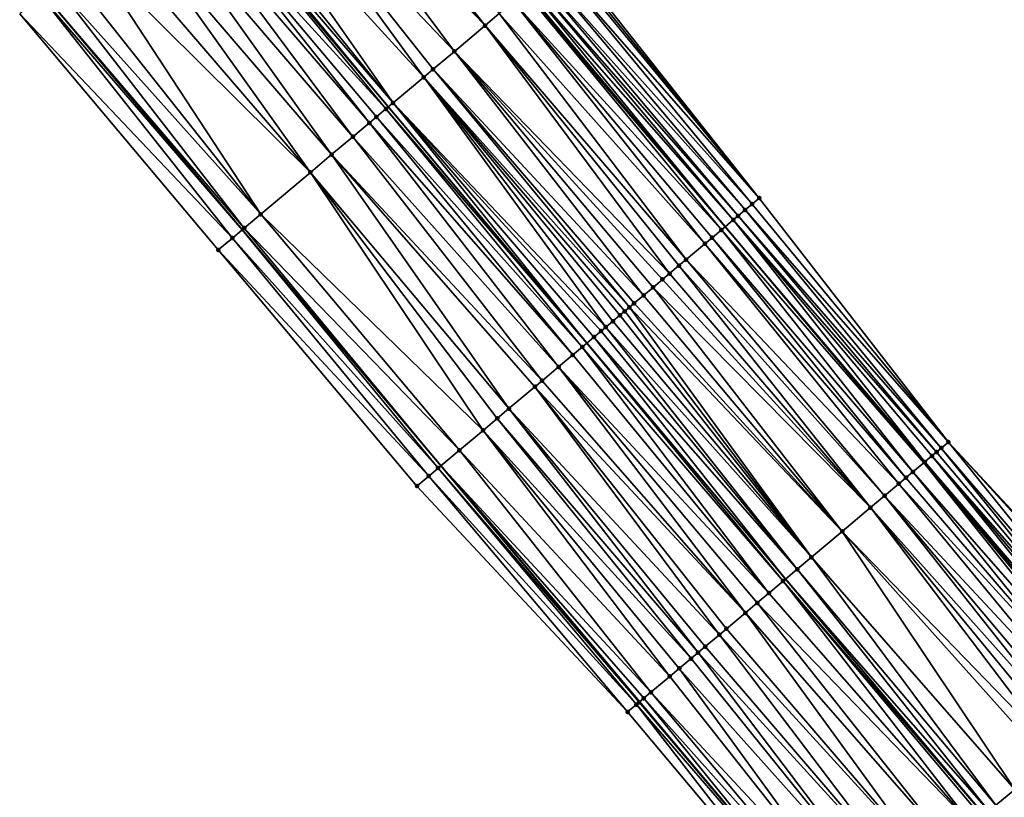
# Model space of a CAD drawing. Header units: feet. Extents: x 2004186 to 2014793, y 836912 to 864902.
# Tile 433 of 656: x 2008278 to 2008342, y 850877 to 850928. Entities that reach past the tile are written whole.
import ezdxf

# ---------------------------------------------------------------- set-up
doc = ezdxf.new("R2010")
doc.units = ezdxf.units.FT
doc.header["$LTSCALE"] = 100
doc.header["$MEASUREMENT"] = 0
for name, color, linetype, lineweight in [('EP_Travel Lane', 5, 'Continuous', 40), ('GPL_Skip Line', 2, 'Continuous', 40), ('Road Shots', 4, 'Continuous', 200), ('Road X-Section', 30, 'Continuous', 13)]:
    doc.layers.add(name, color=color, linetype=linetype, lineweight=lineweight)
doc.layers.add('I-77 SB_MM21-27-Surface-Border', color=7, linetype='Continuous')
doc.layers.add('I-77 SB_MM21-27-Surface-TIN', color=7, linetype='Continuous')

msp = doc.modelspace()

# ---------------------------------------------------------------- linework, layer by layer
at = {"layer": 'EP_Travel Lane'}
for points in [[(2008454.918006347, 850720.5859366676, 429.6400841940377), (2008446.558583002, 850730.539610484, 429.6601852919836), (2008433.699792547, 850745.8574395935, 429.8041870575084), (2008420.840905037, 850761.1753843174, 429.9095432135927), (2008407.981790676, 850776.4935992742, 429.9245869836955), (2008395.12271548, 850791.8117675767, 429.955176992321), (2008382.263734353, 850807.1298238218, 430.0232464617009), (2008369.404801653, 850822.4478223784, 430.1106108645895), (2008356.545910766, 850837.7657711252, 430.2146220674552), (2008343.670067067, 850853.0759544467, 430.3157493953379), (2008330.792895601, 850868.3787609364, 430.3733076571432), (2008317.915770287, 850883.6815125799, 430.4478280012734), (2008305.038722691, 850898.9841718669, 430.5508723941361), (2008292.161601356, 850914.2869187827, 430.6268479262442), (2008279.284497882, 850929.5896444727, 430.7093854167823)], [(2008568.118986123, 850623.7348410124, 429.1415845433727), (2008555.294258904, 850639.0818062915, 429.2037118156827), (2008542.469565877, 850654.4287306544, 429.2802921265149), (2008529.644889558, 850669.7756350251, 429.3639603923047), (2008516.753164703, 850685.055972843, 429.4279458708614), (2008503.828511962, 850700.3188224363, 429.4788442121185), (2008490.903844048, 850715.5816899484, 429.521387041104), (2008477.979187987, 850730.8445434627, 429.5704677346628), (2008473.453673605, 850736.190181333, 429.6158639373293), (2008465.086452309, 850746.137184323, 429.6567530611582), (2008452.212257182, 850761.4421049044, 429.7890533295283), (2008439.338012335, 850776.7470845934, 429.9015723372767), (2008426.463593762, 850792.0522708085, 429.9449646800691), (2008413.589155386, 850807.3574805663, 429.9805271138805), (2008400.714743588, 850822.6626587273, 430.0266444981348), (2008387.84048668, 850837.9676527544, 430.1343618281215), (2008374.966166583, 850853.2727219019, 430.2169492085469), (2008362.094942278, 850868.5743396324, 430.3061332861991), (2008349.220727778, 850883.879586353, 430.3722083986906), (2008336.346591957, 850899.1847395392, 430.4671783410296), (2008323.472519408, 850914.4898175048, 430.5854128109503), (2008310.598384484, 850929.7949696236, 430.6807183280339)]]:
    msp.add_polyline3d(points, dxfattribs=at)
at = {"layer": 'GPL_Skip Line'}
msp.add_polyline3d([(2008559.222522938, 850616.2376480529, 429.309631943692), (2008546.335201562, 850631.5319010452, 429.3652963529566), (2008533.447902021, 850646.8261281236, 429.4301563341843), (2008520.560592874, 850662.1203666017, 429.4909709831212), (2008507.680393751, 850677.4203721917, 429.5933693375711), (2008494.802766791, 850692.7230310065, 429.5796667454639), (2008481.925319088, 850708.025476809, 429.6657487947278), (2008469.047878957, 850723.3279136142, 429.7560456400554), (2008464.539636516, 850728.6850811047, 429.7884022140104), (2008456.168581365, 850738.628806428, 429.8391217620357), (2008443.288512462, 850753.9286539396, 429.9965433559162), (2008430.408320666, 850769.228647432, 430.1051054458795), (2008417.527927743, 850784.5288798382, 430.1337043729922), (2008404.647548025, 850799.8290965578, 430.1675532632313), (2008391.767224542, 850815.1292464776, 430.2237599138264), (2008378.886953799, 850830.429333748, 430.3009351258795), (2008366.006698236, 850845.7294029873, 430.3841450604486), (2008353.131042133, 850861.0333499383, 430.4661704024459), (2008340.256818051, 850876.3386080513, 430.5287249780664), (2008327.38275673, 850891.6436726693, 430.6510746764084), (2008314.508658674, 850906.948780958, 430.7599288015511), (2008301.634466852, 850922.2540007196, 430.8343349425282), (2008288.760262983, 850937.5592348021, 430.9043157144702)], dxfattribs=at)
at = {"layer": 'I-77 SB_MM21-27-Surface-Border', "color": 3, "linetype": 'ByBlock', "lineweight": -2}
for points in [[(2008313.265456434, 850932.0397088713, 430.4462198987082), (2008325.680614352, 850916.3481111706, 430.4180374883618), (2008337.942627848, 850900.5278790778, 430.3563393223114), (2008351.581735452, 850885.8667898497, 430.1532137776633), (2008364.149939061, 850870.3039439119, 430.1222538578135), (2008377.327920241, 850855.2619752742, 430.015648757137), (2008389.749330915, 850839.5753036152, 429.9965065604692), (2008402.629557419, 850824.2752688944, 429.9017488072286), (2008415.509854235, 850808.9751506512, 429.8349345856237), (2008428.84914825, 850794.0614539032, 429.7645857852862), (2008441.270611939, 850778.3747192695, 429.7665534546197), (2008453.844923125, 850762.8169718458, 429.7070570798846), (2008467.183865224, 850747.9036931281, 429.4968168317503), (2008475.55493039, 850737.959955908, 429.4500846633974), (2008479.759126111, 850732.3428559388, 429.4488684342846), (2008491.259615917, 850715.881105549, 429.5149833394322), (2008505.667329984, 850701.8664038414, 429.4340807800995), (2008516.843473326, 850685.1319749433, 429.4266296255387), (2008530.043520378, 850670.1115403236, 429.3620999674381), (2008542.884883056, 850654.7786933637, 429.2790402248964), (2008555.722484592, 850639.4426681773, 429.1978654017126), (2008568.178277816, 850623.78480283, 429.1413460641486)], [(2008527.59071015, 850615.7392246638, 428.9704999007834), (2008514.600691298, 850630.946596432, 429.0979360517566), (2008501.664380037, 850646.1996936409, 429.1277883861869), (2008488.226903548, 850661.0512531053, 429.1677871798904), (2008474.878458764, 850675.9575898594, 429.1857798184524), (2008461.798098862, 850691.0893898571, 429.2414532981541), (2008448.780580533, 850706.2738255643, 429.3650213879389), (2008444.182241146, 850711.5493623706, 429.3944395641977), (2008436.583452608, 850722.1429721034, 429.4927287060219), (2008425.998481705, 850739.3747940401, 429.6771073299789), (2008416.484405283, 850757.5083837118, 429.8139452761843), (2008405.593145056, 850774.4829372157, 429.8849395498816), (2008392.55973734, 850789.6543811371, 429.9084286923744), (2008379.679431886, 850804.9545096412, 429.9717970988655), (2008366.95222463, 850820.3833275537, 430.0734191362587), (2008354.225158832, 850835.8119774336, 430.2312749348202), (2008342.110780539, 850851.7643783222, 430.3087367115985), (2008330.001785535, 850867.7133945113, 430.3576592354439), (2008317.145100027, 850883.033301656, 430.4390062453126), (2008303.488193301, 850897.6800516, 430.5276311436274), (2008290.613956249, 850912.9853251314, 430.585426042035), (2008277.739760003, 850928.2905501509, 430.6582145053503)]]:
    msp.add_polyline3d(points, dxfattribs=at)
at = {"layer": 'I-77 SB_MM21-27-Surface-TIN', "color": 128, "linetype": 'ByBlock', "lineweight": -2}
for points in [[(2008295.494362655, 850943.2242062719, 430.8151249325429), (2008294.576072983, 850942.4517141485, 430.826055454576), (2008307.90939904, 850927.532753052, 430.7422932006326)], [(2008295.494362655, 850943.2242062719, 430.8151249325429), (2008307.90939904, 850927.532753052, 430.7422932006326), (2008308.827678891, 850928.3052568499, 430.7277555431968)], [(2008294.576072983, 850942.4517141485, 430.826055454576), (2008293.963880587, 850941.9367185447, 430.8336066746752), (2008307.90939904, 850927.532753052, 430.7422932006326)], [(2008293.963880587, 850941.9367185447, 430.8336066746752), (2008292.127301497, 850940.3917339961, 430.8555610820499), (2008305.919771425, 850925.8590201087, 430.7659776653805)], [(2008293.963880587, 850941.9367185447, 430.8336066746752), (2008305.919771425, 850925.8590201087, 430.7659776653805), (2008307.90939904, 850927.532753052, 430.7422932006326)], [(2008292.127301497, 850940.3917339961, 430.8555610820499), (2008290.44378046, 850938.9754865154, 430.879284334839), (2008303.930146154, 850924.1852843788, 430.7905232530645)], [(2008292.127301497, 850940.3917339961, 430.8555610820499), (2008304.542332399, 850924.700287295, 430.7807127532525), (2008305.919771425, 850925.8590201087, 430.7659776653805)], [(2008292.127301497, 850940.3917339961, 430.8555610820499), (2008303.930146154, 850924.1852843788, 430.7905232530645), (2008304.542332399, 850924.700287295, 430.7807127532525)], [(2008290.44378046, 850938.9754865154, 430.879284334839), (2008289.372462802, 850938.0742215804, 430.8994917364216), (2008301.94056537, 850922.5114957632, 430.8314119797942)], [(2008290.44378046, 850938.9754865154, 430.879284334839), (2008301.94056537, 850922.5114957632, 430.8314119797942), (2008303.930146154, 850924.1852843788, 430.7905232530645)], [(2008288.913316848, 850937.6879768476, 430.9045463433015), (2008288.760262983, 850937.5592348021, 430.9043157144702), (2008301.634466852, 850922.2540007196, 430.8343349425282)], [(2008289.372462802, 850938.0742215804, 430.8994917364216), (2008288.913316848, 850937.6879768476, 430.9045463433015), (2008301.94056537, 850922.5114957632, 430.8314119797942)], [(2008288.913316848, 850937.6879768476, 430.9045463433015), (2008301.634466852, 850922.2540007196, 430.8343349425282), (2008301.94056537, 850922.5114957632, 430.8314119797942)], [(2008287.994993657, 850936.9155245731, 430.9031625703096), (2008301.481417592, 850922.1252531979, 430.8357964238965), (2008288.760262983, 850937.5592348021, 430.9043157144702)], [(2008301.481417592, 850922.1252531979, 430.8357964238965), (2008301.634466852, 850922.2540007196, 430.8343349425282), (2008288.760262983, 850937.5592348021, 430.9043157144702)], [(2008287.382763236, 850936.4005741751, 430.8967440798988), (2008286.311317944, 850935.4994609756, 430.8700612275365), (2008299.338566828, 850920.3229794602, 430.7970583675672)], [(2008287.994993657, 850936.9155245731, 430.9031625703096), (2008287.382763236, 850936.4005741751, 430.8967440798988), (2008300.410024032, 850921.224078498, 430.8281181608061)], [(2008287.382763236, 850936.4005741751, 430.8967440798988), (2008299.338566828, 850920.3229794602, 430.7970583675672), (2008300.410024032, 850921.224078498, 430.8281181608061)], [(2008287.994993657, 850936.9155245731, 430.9031625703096), (2008300.869201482, 850921.6102857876, 430.8346347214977), (2008301.481417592, 850922.1252531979, 430.8357964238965)], [(2008287.994993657, 850936.9155245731, 430.9031625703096), (2008300.410024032, 850921.224078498, 430.8281181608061), (2008300.869201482, 850921.6102857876, 430.8346347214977)], [(2008286.311317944, 850935.4994609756, 430.8700612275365), (2008284.933760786, 850934.3408686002, 430.8413981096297), (2008297.960993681, 850919.1644060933, 430.7625201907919)], [(2008286.311317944, 850935.4994609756, 430.8700612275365), (2008297.960993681, 850919.1644060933, 430.7625201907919), (2008299.338566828, 850920.3229794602, 430.7970583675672)], [(2008284.933760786, 850934.3408686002, 430.8413981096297), (2008283.556202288, 850933.1822778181, 430.8122426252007), (2008296.58343728, 850918.005812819, 430.7341340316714)], [(2008284.933760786, 850934.3408686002, 430.8413981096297), (2008296.58343728, 850918.005812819, 430.7341340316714), (2008297.960993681, 850919.1644060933, 430.7625201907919)], [(2008283.556202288, 850933.1822778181, 430.8122426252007), (2008282.331693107, 850932.152434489, 430.7816467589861), (2008296.58343728, 850918.005812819, 430.7341340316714)], [(2008282.331693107, 850932.152434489, 430.7816467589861), (2008280.954142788, 850930.9938339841, 430.7554958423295), (2008293.369122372, 850915.3024482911, 430.6617873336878)], [(2008282.331693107, 850932.152434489, 430.7816467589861), (2008293.369122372, 850915.3024482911, 430.6617873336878), (2008296.58343728, 850918.005812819, 430.7341340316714)], [(2008313.265456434, 850932.0397088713, 430.4462198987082), (2008313.11243747, 850931.9109253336, 430.4588112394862), (2008325.680614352, 850916.3481111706, 430.4180374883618)], [(2008312.500409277, 850931.3957345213, 430.5266865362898), (2008311.88837624, 850930.8805494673, 430.5927823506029), (2008325.221576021, 850915.9617384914, 430.4626302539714)], [(2008312.959424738, 850931.7821343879, 430.4736918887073), (2008312.500409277, 850931.3957345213, 430.5266865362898), (2008325.680614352, 850916.3481111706, 430.4180374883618)], [(2008312.500409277, 850931.3957345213, 430.5266865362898), (2008325.221576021, 850915.9617384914, 430.4626302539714), (2008325.680614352, 850916.3481111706, 430.4180374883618)], [(2008313.11243747, 850931.9109253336, 430.4588112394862), (2008312.959424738, 850931.7821343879, 430.4736918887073), (2008325.680614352, 850916.3481111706, 430.4180374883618)], [(2008280.954142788, 850930.9938339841, 430.7554958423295), (2008280.035769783, 850930.2214409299, 430.7358114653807), (2008293.369122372, 850915.3024482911, 430.6617873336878)], [(2008311.88837624, 850930.8805494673, 430.5927823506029), (2008311.429334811, 850930.494180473, 430.636236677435), (2008324.762531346, 850915.5753733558, 430.504892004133)], [(2008311.88837624, 850930.8805494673, 430.5927823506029), (2008324.762531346, 850915.5753733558, 430.504892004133), (2008325.221576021, 850915.9617384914, 430.4626302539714)], [(2008280.035769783, 850930.2214409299, 430.7358114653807), (2008279.284497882, 850929.5896444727, 430.7093854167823), (2008292.297664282, 850914.4013503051, 430.6304024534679)], [(2008280.035769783, 850930.2214409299, 430.7358114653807), (2008292.297664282, 850914.4013503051, 430.6304024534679), (2008293.369122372, 850915.3024482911, 430.6617873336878)], [(2008311.123287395, 850930.2366246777, 430.6579335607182), (2008310.817222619, 850929.9790895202, 430.673252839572), (2008323.99741749, 850914.9314783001, 430.560854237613)], [(2008311.429334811, 850930.494180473, 430.636236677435), (2008311.123287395, 850930.2366246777, 430.6579335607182), (2008324.303471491, 850915.1890262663, 430.5415768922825)], [(2008311.123287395, 850930.2366246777, 430.6579335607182), (2008323.99741749, 850914.9314783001, 430.560854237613), (2008324.303471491, 850915.1890262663, 430.5415768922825)], [(2008311.429334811, 850930.494180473, 430.636236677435), (2008324.303471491, 850915.1890262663, 430.5415768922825), (2008324.762531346, 850915.5753733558, 430.504892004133)], [(2008279.117362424, 850929.449088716, 430.7035064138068), (2008277.739760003, 850928.2905501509, 430.6582145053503), (2008291.532343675, 850913.7577010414, 430.6104091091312)], [(2008279.117362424, 850929.449088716, 430.7035064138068), (2008292.161601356, 850914.2869187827, 430.6268479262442), (2008279.284497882, 850929.5896444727, 430.7093854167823)], [(2008279.117362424, 850929.449088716, 430.7035064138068), (2008291.532343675, 850913.7577010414, 430.6104091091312), (2008292.161601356, 850914.2869187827, 430.6268479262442)], [(2008292.297664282, 850914.4013503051, 430.6304024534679), (2008279.284497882, 850929.5896444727, 430.7093854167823), (2008292.161601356, 850914.2869187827, 430.6268479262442)], [(2008310.511144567, 850929.7215701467, 430.6836944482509), (2008309.745935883, 850929.077787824, 430.7048196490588), (2008323.232248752, 850914.2876484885, 430.5966544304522)], [(2008310.511144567, 850929.7215701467, 430.6836944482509), (2008323.472519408, 850914.4898175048, 430.5854128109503), (2008310.598384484, 850929.7949696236, 430.6807183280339)], [(2008310.511144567, 850929.7215701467, 430.6836944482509), (2008323.232248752, 850914.2876484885, 430.5966544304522), (2008323.472519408, 850914.4898175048, 430.5854128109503)], [(2008310.817222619, 850929.9790895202, 430.673252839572), (2008310.598384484, 850929.7949696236, 430.6807183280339), (2008323.472519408, 850914.4898175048, 430.5854128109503)], [(2008310.817222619, 850929.9790895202, 430.673252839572), (2008323.472519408, 850914.4898175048, 430.5854128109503), (2008323.99741749, 850914.9314783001, 430.560854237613)], [(2008309.745935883, 850929.077787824, 430.7048196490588), (2008308.827678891, 850928.3052568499, 430.7277555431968), (2008322.160967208, 850913.3863406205, 430.6301280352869)], [(2008309.745935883, 850929.077787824, 430.7048196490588), (2008322.620096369, 850913.7726053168, 430.6189046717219), (2008323.232248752, 850914.2876484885, 430.5966544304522)], [(2008309.745935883, 850929.077787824, 430.7048196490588), (2008322.160967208, 850913.3863406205, 430.6301280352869), (2008322.620096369, 850913.7726053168, 430.6189046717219)], [(2008277.739760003, 850928.2905501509, 430.6582145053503), (2008290.613956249, 850912.9853251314, 430.585426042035), (2008291.532343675, 850913.7577010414, 430.6104091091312)], [(2008308.827678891, 850928.3052568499, 430.7277555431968), (2008307.90939904, 850927.532753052, 430.7422932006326), (2008320.936571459, 850912.3563624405, 430.6412032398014)], [(2008308.827678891, 850928.3052568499, 430.7277555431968), (2008320.936571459, 850912.3563624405, 430.6412032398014), (2008322.160967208, 850913.3863406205, 430.6301280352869)], [(2008307.90939904, 850927.532753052, 430.7422932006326), (2008305.919771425, 850925.8590201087, 430.7659776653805), (2008319.865277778, 850911.4550690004, 430.6702182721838)], [(2008307.90939904, 850927.532753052, 430.7422932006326), (2008320.477438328, 850911.9701024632, 430.6509683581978), (2008320.936571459, 850912.3563624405, 430.6412032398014)], [(2008307.90939904, 850927.532753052, 430.7422932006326), (2008319.865277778, 850911.4550690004, 430.6702182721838), (2008320.477438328, 850911.9701024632, 430.6509683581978)], [(2008305.919771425, 850925.8590201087, 430.7659776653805), (2008304.542332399, 850924.700287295, 430.7807127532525), (2008318.181747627, 850910.0388323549, 430.6905913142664)], [(2008305.919771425, 850925.8590201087, 430.7659776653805), (2008319.406150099, 850911.0688025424, 430.6819859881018), (2008319.865277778, 850911.4550690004, 430.6702182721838)], [(2008305.919771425, 850925.8590201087, 430.7659776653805), (2008318.793956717, 850910.553808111, 430.6891743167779), (2008319.406150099, 850911.0688025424, 430.6819859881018)], [(2008305.919771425, 850925.8590201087, 430.7659776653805), (2008318.181747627, 850910.0388323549, 430.6905913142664), (2008318.793956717, 850910.553808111, 430.6891743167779)], [(2008304.542332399, 850924.700287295, 430.7807127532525), (2008303.930146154, 850924.1852843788, 430.7905232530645), (2008317.263415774, 850909.2663903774, 430.6860245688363)], [(2008304.542332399, 850924.700287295, 430.7807127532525), (2008317.569522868, 850909.523875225, 430.6862524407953), (2008318.181747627, 850910.0388323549, 430.6905913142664)], [(2008304.542332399, 850924.700287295, 430.7807127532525), (2008317.263415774, 850909.2663903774, 430.6860245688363), (2008317.569522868, 850909.523875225, 430.6862524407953)], [(2008303.930146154, 850924.1852843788, 430.7905232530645), (2008301.94056537, 850922.5114957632, 430.8314119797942), (2008315.733039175, 850907.9787772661, 430.7432515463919)], [(2008303.930146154, 850924.1852843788, 430.7905232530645), (2008316.957323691, 850909.008887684, 430.6913113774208), (2008317.263415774, 850909.2663903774, 430.6860245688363)], [(2008303.930146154, 850924.1852843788, 430.7905232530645), (2008316.651244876, 850908.7513692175, 430.7014725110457), (2008316.957323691, 850909.008887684, 430.6913113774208)], [(2008303.930146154, 850924.1852843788, 430.7905232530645), (2008316.192144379, 850908.3650704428, 430.7232269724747), (2008316.651244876, 850908.7513692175, 430.7014725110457)], [(2008303.930146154, 850924.1852843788, 430.7905232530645), (2008315.733039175, 850907.9787772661, 430.7432515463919), (2008316.192144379, 850908.3650704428, 430.7232269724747)], [(2008301.94056537, 850922.5114957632, 430.8314119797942), (2008301.634466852, 850922.2540007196, 430.8343349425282), (2008314.508658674, 850906.948780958, 430.7599288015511)], [(2008301.94056537, 850922.5114957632, 430.8314119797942), (2008314.508658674, 850906.948780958, 430.7599288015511), (2008314.967816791, 850907.335011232, 430.7593428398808)], [(2008301.94056537, 850922.5114957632, 430.8314119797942), (2008315.426957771, 850907.7212618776, 430.7524615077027), (2008315.733039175, 850907.9787772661, 430.7432515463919)], [(2008301.94056537, 850922.5114957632, 430.8314119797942), (2008314.967816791, 850907.335011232, 430.7593428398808), (2008315.426957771, 850907.7212618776, 430.7524615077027)], [(2008301.481417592, 850922.1252531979, 430.8357964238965), (2008300.869201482, 850921.6102857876, 430.8346347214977), (2008314.202553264, 850906.6912941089, 430.760319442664)], [(2008301.481417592, 850922.1252531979, 430.8357964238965), (2008314.508658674, 850906.948780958, 430.7599288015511), (2008301.634466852, 850922.2540007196, 430.8343349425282)], [(2008301.481417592, 850922.1252531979, 430.8357964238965), (2008314.202553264, 850906.6912941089, 430.760319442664), (2008314.508658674, 850906.948780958, 430.7599288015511)], [(2008300.410024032, 850921.224078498, 430.8281181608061), (2008299.338566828, 850920.3229794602, 430.7970583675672), (2008312.671938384, 850905.4039642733, 430.7300068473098)], [(2008300.869201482, 850921.6102857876, 430.8346347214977), (2008300.410024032, 850921.224078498, 430.8281181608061), (2008313.590317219, 850906.1763503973, 430.7518338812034)], [(2008300.410024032, 850921.224078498, 430.8281181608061), (2008312.671938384, 850905.4039642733, 430.7300068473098), (2008313.590317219, 850906.1763503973, 430.7518338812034)], [(2008300.869201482, 850921.6102857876, 430.8346347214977), (2008313.590317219, 850906.1763503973, 430.7518338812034), (2008314.202553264, 850906.6912941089, 430.760319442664)], [(2008299.338566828, 850920.3229794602, 430.7970583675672), (2008297.960993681, 850919.1644060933, 430.7625201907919), (2008311.600516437, 850904.5028233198, 430.7118995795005)], [(2008299.338566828, 850920.3229794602, 430.7970583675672), (2008311.600516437, 850904.5028233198, 430.7118995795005), (2008312.671938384, 850905.4039642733, 430.7300068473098)], [(2008297.960993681, 850919.1644060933, 430.7625201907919), (2008296.58343728, 850918.005812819, 430.7341340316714), (2008309.457628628, 850902.7005936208, 430.6595514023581)], [(2008297.960993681, 850919.1644060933, 430.7625201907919), (2008311.141327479, 850904.1166297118, 430.7011547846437), (2008311.600516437, 850904.5028233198, 430.7118995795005)], [(2008297.960993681, 850919.1644060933, 430.7625201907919), (2008309.457628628, 850902.7005936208, 430.6595514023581), (2008311.141327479, 850904.1166297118, 430.7011547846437)], [(2008296.58343728, 850918.005812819, 430.7341340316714), (2008293.369122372, 850915.3024482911, 430.6617873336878), (2008307.773915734, 850901.2845742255, 430.6127885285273)], [(2008296.58343728, 850918.005812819, 430.7341340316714), (2008308.692303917, 850902.0569492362, 430.6380498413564), (2008309.457628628, 850902.7005936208, 430.6595514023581)], [(2008296.58343728, 850918.005812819, 430.7341340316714), (2008307.773915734, 850901.2845742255, 430.6127885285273), (2008308.692303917, 850902.0569492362, 430.6380498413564)], [(2008325.221576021, 850915.9617384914, 430.4626302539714), (2008324.762531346, 850915.5753733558, 430.504892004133), (2008337.942627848, 850900.5278790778, 430.3563393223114)], [(2008325.680614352, 850916.3481111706, 430.4180374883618), (2008325.221576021, 850915.9617384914, 430.4626302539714), (2008337.942627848, 850900.5278790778, 430.3563393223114)], [(2008324.762531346, 850915.5753733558, 430.504892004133), (2008324.303471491, 850915.1890262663, 430.5415768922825), (2008337.483587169, 850900.1415091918, 430.4000695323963)], [(2008324.762531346, 850915.5753733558, 430.504892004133), (2008337.483587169, 850900.1415091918, 430.4000695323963), (2008337.942627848, 850900.5278790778, 430.3563393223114)], [(2008293.369122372, 850915.3024482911, 430.6617873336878), (2008292.297664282, 850914.4013503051, 430.6304024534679), (2008306.243301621, 850899.9972434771, 430.5827580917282)], [(2008293.369122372, 850915.3024482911, 430.6617873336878), (2008306.243301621, 850899.9972434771, 430.5827580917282), (2008307.773915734, 850901.2845742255, 430.6127885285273)], [(2008323.99741749, 850914.9314783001, 430.560854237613), (2008323.472519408, 850914.4898175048, 430.5854128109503), (2008336.41238806, 850899.2401033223, 430.4638293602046)], [(2008324.303471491, 850915.1890262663, 430.5415768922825), (2008323.99741749, 850914.9314783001, 430.560854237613), (2008337.177545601, 850899.8839464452, 430.423914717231)], [(2008323.99741749, 850914.9314783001, 430.560854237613), (2008336.871488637, 850899.6264020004, 430.4421041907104), (2008337.177545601, 850899.8839464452, 430.423914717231)], [(2008323.99741749, 850914.9314783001, 430.560854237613), (2008336.41238806, 850899.2401033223, 430.4638293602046), (2008336.871488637, 850899.6264020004, 430.4421041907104)], [(2008324.303471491, 850915.1890262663, 430.5415768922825), (2008337.177545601, 850899.8839464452, 430.423914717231), (2008337.483587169, 850900.1415091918, 430.4000695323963)], [(2008291.532343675, 850913.7577010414, 430.6104091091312), (2008304.865723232, 850898.8386763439, 430.546293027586), (2008292.161601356, 850914.2869187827, 430.6268479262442)], [(2008292.297664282, 850914.4013503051, 430.6304024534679), (2008292.161601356, 850914.2869187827, 430.6268479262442), (2008305.038722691, 850898.9841718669, 430.5508723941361)], [(2008304.865723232, 850898.8386763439, 430.546293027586), (2008305.038722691, 850898.9841718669, 430.5508723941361), (2008292.161601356, 850914.2869187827, 430.6268479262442)], [(2008292.297664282, 850914.4013503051, 430.6304024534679), (2008305.038722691, 850898.9841718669, 430.5508723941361), (2008306.243301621, 850899.9972434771, 430.5827580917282)], [(2008323.232248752, 850914.2876484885, 430.5966544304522), (2008322.620096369, 850913.7726053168, 430.6189046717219), (2008335.647227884, 850898.5962633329, 430.5027755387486)], [(2008323.232248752, 850914.2876484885, 430.5966544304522), (2008336.346591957, 850899.1847395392, 430.4671783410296), (2008323.472519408, 850914.4898175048, 430.5854128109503)], [(2008323.232248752, 850914.2876484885, 430.5966544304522), (2008335.647227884, 850898.5962633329, 430.5027755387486), (2008336.346591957, 850899.1847395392, 430.4671783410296)], [(2008336.41238806, 850899.2401033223, 430.4638293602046), (2008323.472519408, 850914.4898175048, 430.5854128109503), (2008336.346591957, 850899.1847395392, 430.4671783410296)], [(2008291.532343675, 850913.7577010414, 430.6104091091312), (2008290.613956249, 850912.9853251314, 430.585426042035), (2008304.253475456, 850898.3237465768, 430.533498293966)], [(2008291.532343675, 850913.7577010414, 430.6104091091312), (2008304.253475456, 850898.3237465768, 430.533498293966), (2008304.865723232, 850898.8386763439, 430.546293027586)], [(2008322.620096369, 850913.7726053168, 430.6189046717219), (2008322.160967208, 850913.3863406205, 430.6301280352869), (2008335.188116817, 850898.2099771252, 430.5206470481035)], [(2008322.620096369, 850913.7726053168, 430.6189046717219), (2008335.188116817, 850898.2099771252, 430.5206470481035), (2008335.647227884, 850898.5962633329, 430.5027755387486)], [(2008290.613956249, 850912.9853251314, 430.585426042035), (2008303.488193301, 850897.6800516, 430.5276311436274), (2008304.253475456, 850898.3237465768, 430.533498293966)], [(2008322.160967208, 850913.3863406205, 430.6301280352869), (2008320.936571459, 850912.3563624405, 430.6412032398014), (2008334.728983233, 850897.8237176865, 430.5302461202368)], [(2008322.160967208, 850913.3863406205, 430.6301280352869), (2008334.728983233, 850897.8237176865, 430.5302461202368), (2008335.188116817, 850898.2099771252, 430.5206470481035)], [(2008320.936571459, 850912.3563624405, 430.6412032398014), (2008320.477438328, 850911.9701024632, 430.6509683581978), (2008333.81068953, 850897.0512303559, 430.5396955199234)], [(2008320.936571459, 850912.3563624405, 430.6412032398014), (2008333.81068953, 850897.0512303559, 430.5396955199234), (2008334.728983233, 850897.8237176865, 430.5302461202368)], [(2008320.477438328, 850911.9701024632, 430.6509683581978), (2008319.865277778, 850911.4550690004, 430.6702182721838), (2008332.892414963, 850896.2787202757, 430.5561752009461)], [(2008320.477438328, 850911.9701024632, 430.6509683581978), (2008332.892414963, 850896.2787202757, 430.5561752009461), (2008333.81068953, 850897.0512303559, 430.5396955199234)], [(2008319.406150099, 850911.0688025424, 430.6819859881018), (2008318.793956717, 850910.553808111, 430.6891743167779), (2008332.892414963, 850896.2787202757, 430.5561752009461)], [(2008319.865277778, 850911.4550690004, 430.6702182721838), (2008319.406150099, 850911.0688025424, 430.6819859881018), (2008332.892414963, 850896.2787202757, 430.5561752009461)], [(2008318.793956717, 850910.553808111, 430.6891743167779), (2008318.181747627, 850910.0388323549, 430.6905913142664), (2008331.055893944, 850894.7336666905, 430.5994636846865)], [(2008318.793956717, 850910.553808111, 430.6891743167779), (2008331.055893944, 850894.7336666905, 430.5994636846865), (2008332.892414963, 850896.2787202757, 430.5561752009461)], [(2008318.181747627, 850910.0388323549, 430.6905913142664), (2008317.569522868, 850909.523875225, 430.6862524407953), (2008331.055893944, 850894.7336666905, 430.5994636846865)], [(2008316.957323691, 850909.008887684, 430.6913113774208), (2008316.651244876, 850908.7513692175, 430.7014725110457), (2008329.066302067, 850893.059891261, 430.6362787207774)], [(2008317.263415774, 850909.2663903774, 430.6860245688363), (2008316.957323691, 850909.008887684, 430.6913113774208), (2008329.066302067, 850893.059891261, 430.6362787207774)], [(2008317.569522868, 850909.523875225, 430.6862524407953), (2008317.263415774, 850909.2663903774, 430.6860245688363), (2008331.055893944, 850894.7336666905, 430.5994636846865)], [(2008317.263415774, 850909.2663903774, 430.6860245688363), (2008329.066302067, 850893.059891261, 430.6362787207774), (2008331.055893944, 850894.7336666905, 430.5994636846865)], [(2008316.192144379, 850908.3650704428, 430.7232269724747), (2008315.733039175, 850907.9787772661, 430.7432515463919), (2008329.066302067, 850893.059891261, 430.6362787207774)], [(2008316.651244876, 850908.7513692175, 430.7014725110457), (2008316.192144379, 850908.3650704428, 430.7232269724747), (2008329.066302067, 850893.059891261, 430.6362787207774)], [(2008315.426957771, 850907.7212618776, 430.7524615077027), (2008314.967816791, 850907.335011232, 430.7593428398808), (2008328.148014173, 850892.2873970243, 430.6478623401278)], [(2008315.733039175, 850907.9787772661, 430.7432515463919), (2008315.426957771, 850907.7212618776, 430.7524615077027), (2008328.148014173, 850892.2873970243, 430.6478623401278)], [(2008315.733039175, 850907.9787772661, 430.7432515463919), (2008328.148014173, 850892.2873970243, 430.6478623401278), (2008329.066302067, 850893.059891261, 430.6362787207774)], [(2008314.967816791, 850907.335011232, 430.7593428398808), (2008314.508658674, 850906.948780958, 430.7599288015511), (2008327.38275673, 850891.6436726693, 430.6510746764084)], [(2008314.967816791, 850907.335011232, 430.7593428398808), (2008327.38275673, 850891.6436726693, 430.6510746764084), (2008328.148014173, 850892.2873970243, 430.6478623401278)], [(2008314.202553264, 850906.6912941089, 430.760319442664), (2008313.590317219, 850906.1763503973, 430.7518338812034), (2008326.311376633, 850890.7424819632, 430.6483433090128)], [(2008314.202553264, 850906.6912941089, 430.760319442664), (2008327.229705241, 850891.5149277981, 430.6517171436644), (2008314.508658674, 850906.948780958, 430.7599288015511)], [(2008314.202553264, 850906.6912941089, 430.760319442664), (2008326.311376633, 850890.7424819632, 430.6483433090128), (2008327.229705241, 850891.5149277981, 430.6517171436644)], [(2008327.229705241, 850891.5149277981, 430.6517171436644), (2008327.38275673, 850891.6436726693, 430.6510746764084), (2008314.508658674, 850906.948780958, 430.7599288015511)], [(2008313.590317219, 850906.1763503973, 430.7518338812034), (2008312.671938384, 850905.4039642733, 430.7300068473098), (2008326.311376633, 850890.7424819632, 430.6483433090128)], [(2008312.671938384, 850905.4039642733, 430.7300068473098), (2008311.600516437, 850904.5028233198, 430.7118995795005), (2008324.780749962, 850889.4551661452, 430.6137007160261)], [(2008312.671938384, 850905.4039642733, 430.7300068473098), (2008325.546071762, 850890.0988139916, 430.634131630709), (2008326.311376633, 850890.7424819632, 430.6483433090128)], [(2008312.671938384, 850905.4039642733, 430.7300068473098), (2008324.780749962, 850889.4551661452, 430.6137007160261), (2008325.546071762, 850890.0988139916, 430.634131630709)], [(2008311.600516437, 850904.5028233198, 430.7118995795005), (2008311.141327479, 850904.1166297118, 430.7011547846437), (2008324.780749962, 850889.4551661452, 430.6137007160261)], [(2008311.141327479, 850904.1166297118, 430.7011547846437), (2008309.457628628, 850902.7005936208, 430.6595514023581), (2008323.097062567, 850888.0391164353, 430.5763077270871)], [(2008311.141327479, 850904.1166297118, 430.7011547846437), (2008323.556240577, 850888.4253230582, 430.5830300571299), (2008324.780749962, 850889.4551661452, 430.6137007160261)], [(2008311.141327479, 850904.1166297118, 430.7011547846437), (2008323.097062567, 850888.0391164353, 430.5763077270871), (2008323.556240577, 850888.4253230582, 430.5830300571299)], [(2008309.457628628, 850902.7005936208, 430.6595514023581), (2008308.692303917, 850902.0569492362, 430.6380498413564), (2008321.719557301, 850886.880462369, 430.5667086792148)], [(2008309.457628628, 850902.7005936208, 430.6595514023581), (2008322.178730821, 850887.2666743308, 430.5717812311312), (2008323.097062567, 850888.0391164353, 430.5763077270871)], [(2008309.457628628, 850902.7005936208, 430.6595514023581), (2008321.719557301, 850886.880462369, 430.5667086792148), (2008322.178730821, 850887.2666743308, 430.5717812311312)], [(2008308.692303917, 850902.0569492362, 430.6380498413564), (2008307.773915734, 850901.2845742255, 430.6127885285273), (2008321.260366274, 850886.4942712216, 430.5552040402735)], [(2008308.692303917, 850902.0569492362, 430.6380498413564), (2008321.260366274, 850886.4942712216, 430.5552040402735), (2008321.719557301, 850886.880462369, 430.5667086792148)], [(2008307.773915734, 850901.2845742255, 430.6127885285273), (2008306.243301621, 850899.9972434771, 430.5827580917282), (2008319.882747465, 850885.3357521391, 430.5038914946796)], [(2008307.773915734, 850901.2845742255, 430.6127885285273), (2008320.495020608, 850885.8506517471, 430.5260054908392), (2008321.260366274, 850886.4942712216, 430.5552040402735)], [(2008307.773915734, 850901.2845742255, 430.6127885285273), (2008319.882747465, 850885.3357521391, 430.5038914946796), (2008320.495020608, 850885.8506517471, 430.5260054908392)], [(2008337.483587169, 850900.1415091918, 430.4000695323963), (2008337.177545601, 850899.8839464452, 430.423914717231), (2008350.051648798, 850884.5788320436, 430.316960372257)], [(2008337.942627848, 850900.5278790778, 430.3563393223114), (2008337.483587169, 850900.1415091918, 430.4000695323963), (2008350.510680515, 850884.9652125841, 430.2699381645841)], [(2008337.483587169, 850900.1415091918, 430.4000695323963), (2008350.051648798, 850884.5788320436, 430.316960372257), (2008350.510680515, 850884.9652125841, 430.2699381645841)], [(2008337.942627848, 850900.5278790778, 430.3563393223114), (2008351.428730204, 850885.7379900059, 430.1708441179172), (2008351.581735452, 850885.8667898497, 430.1532137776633)], [(2008337.942627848, 850900.5278790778, 430.3563393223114), (2008350.510680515, 850884.9652125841, 430.2699381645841), (2008351.428730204, 850885.7379900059, 430.1708441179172)], [(2008306.243301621, 850899.9972434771, 430.5827580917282), (2008305.038722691, 850898.9841718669, 430.5508723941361), (2008318.658229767, 850884.3059189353, 430.4701666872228)], [(2008306.243301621, 850899.9972434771, 430.5827580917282), (2008318.658229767, 850884.3059189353, 430.4701666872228), (2008319.882747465, 850885.3357521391, 430.5038914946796)], [(2008336.871488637, 850899.6264020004, 430.4421041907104), (2008336.41238806, 850899.2401033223, 430.4638293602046), (2008349.439558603, 850884.0637149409, 430.3620571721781)], [(2008337.177545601, 850899.8839464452, 430.423914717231), (2008336.871488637, 850899.6264020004, 430.4421041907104), (2008350.051648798, 850884.5788320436, 430.316960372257)], [(2008336.871488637, 850899.6264020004, 430.4421041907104), (2008349.745611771, 850884.3212638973, 430.3424738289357), (2008350.051648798, 850884.5788320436, 430.316960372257)], [(2008336.871488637, 850899.6264020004, 430.4421041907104), (2008349.439558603, 850884.0637149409, 430.3620571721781), (2008349.745611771, 850884.3212638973, 430.3424738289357)], [(2008317.715203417, 850883.5129397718, 430.4230857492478), (2008304.865723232, 850898.8386763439, 430.546293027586), (2008304.253475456, 850898.3237465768, 430.533498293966)], [(2008317.894275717, 850883.6634386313, 430.4466517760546), (2008305.038722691, 850898.9841718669, 430.5508723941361), (2008304.865723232, 850898.8386763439, 430.546293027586)], [(2008317.894275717, 850883.6634386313, 430.4466517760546), (2008304.865723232, 850898.8386763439, 430.546293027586), (2008317.715203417, 850883.5129397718, 430.4230857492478)], [(2008318.197381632, 850883.9183086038, 430.4632383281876), (2008305.038722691, 850898.9841718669, 430.5508723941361), (2008317.915770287, 850883.6815125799, 430.4478280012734)], [(2008317.894275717, 850883.6634386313, 430.4466517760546), (2008317.915770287, 850883.6815125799, 430.4478280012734), (2008305.038722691, 850898.9841718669, 430.5508723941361)], [(2008318.197381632, 850883.9183086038, 430.4632383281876), (2008318.658229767, 850884.3059189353, 430.4701666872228), (2008305.038722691, 850898.9841718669, 430.5508723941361)], [(2008335.647227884, 850898.5962633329, 430.5027755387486), (2008348.827407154, 850883.5486706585, 430.3846507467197), (2008336.346591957, 850899.1847395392, 430.4671783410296)], [(2008336.41238806, 850899.2401033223, 430.4638293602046), (2008336.346591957, 850899.1847395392, 430.4671783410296), (2008349.220727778, 850883.879586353, 430.3722083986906)], [(2008349.133490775, 850883.8061834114, 430.3762551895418), (2008349.220727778, 850883.879586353, 430.3722083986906), (2008336.346591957, 850899.1847395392, 430.4671783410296)], [(2008349.133490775, 850883.8061834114, 430.3762551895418), (2008336.346591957, 850899.1847395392, 430.4671783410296), (2008348.827407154, 850883.5486706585, 430.3846507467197)], [(2008336.41238806, 850899.2401033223, 430.4638293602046), (2008349.220727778, 850883.879586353, 430.3722083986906), (2008349.439558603, 850884.0637149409, 430.3620571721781)], [(2008317.145100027, 850883.033301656, 430.4390062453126), (2008304.253475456, 850898.3237465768, 430.533498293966), (2008303.488193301, 850897.6800516, 430.5276311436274)], [(2008317.715203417, 850883.5129397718, 430.4230857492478), (2008304.253475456, 850898.3237465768, 430.533498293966), (2008317.145100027, 850883.033301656, 430.4390062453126)], [(2008335.188116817, 850898.2099771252, 430.5206470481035), (2008334.728983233, 850897.8237176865, 430.5302461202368), (2008348.21521653, 850883.0336729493, 430.3928518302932)], [(2008335.647227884, 850898.5962633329, 430.5027755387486), (2008335.188116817, 850898.2099771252, 430.5206470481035), (2008348.21521653, 850883.0336729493, 430.3928518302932)], [(2008335.647227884, 850898.5962633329, 430.5027755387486), (2008348.21521653, 850883.0336729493, 430.3928518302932), (2008348.827407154, 850883.5486706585, 430.3846507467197)], [(2008334.728983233, 850897.8237176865, 430.5302461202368), (2008333.81068953, 850897.0512303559, 430.5396955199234), (2008347.449998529, 850882.3899017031, 430.4105538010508)], [(2008334.728983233, 850897.8237176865, 430.5302461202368), (2008347.449998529, 850882.3899017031, 430.4105538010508), (2008348.21521653, 850883.0336729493, 430.3928518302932)], [(2008333.81068953, 850897.0512303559, 430.5396955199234), (2008332.892414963, 850896.2787202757, 430.5561752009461), (2008346.225623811, 850881.3598985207, 430.4293554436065)], [(2008333.81068953, 850897.0512303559, 430.5396955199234), (2008346.684757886, 850881.746157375, 430.4199373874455), (2008347.449998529, 850882.3899017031, 430.4105538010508)], [(2008333.81068953, 850897.0512303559, 430.5396955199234), (2008346.225623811, 850881.3598985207, 430.4293554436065), (2008346.684757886, 850881.746157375, 430.4199373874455)], [(2008332.892414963, 850896.2787202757, 430.5561752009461), (2008331.055893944, 850894.7336666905, 430.5994636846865), (2008345.001243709, 850880.3299017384, 430.4461791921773)], [(2008332.892414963, 850896.2787202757, 430.5561752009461), (2008345.613447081, 850880.8448842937, 430.4426609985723), (2008346.225623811, 850881.3598985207, 430.4293554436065)], [(2008332.892414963, 850896.2787202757, 430.5561752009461), (2008345.001243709, 850880.3299017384, 430.4461791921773), (2008345.613447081, 850880.8448842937, 430.4426609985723)], [(2008331.055893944, 850894.7336666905, 430.5994636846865), (2008329.066302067, 850893.059891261, 430.6362787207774), (2008342.246386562, 850878.0124112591, 430.4833279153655)], [(2008331.055893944, 850894.7336666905, 430.5994636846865), (2008344.38904156, 850879.8149177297, 430.4501465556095), (2008345.001243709, 850880.3299017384, 430.4461791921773)], [(2008331.055893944, 850894.7336666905, 430.5994636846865), (2008342.246386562, 850878.0124112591, 430.4833279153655), (2008344.38904156, 850879.8149177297, 430.4501465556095)], [(2008329.066302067, 850893.059891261, 430.6362787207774), (2008328.148014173, 850892.2873970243, 430.6478623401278), (2008341.022057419, 850876.9823538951, 430.5188730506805)], [(2008329.066302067, 850893.059891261, 430.6362787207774), (2008341.022057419, 850876.9823538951, 430.5188730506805), (2008342.246386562, 850878.0124112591, 430.4833279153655)], [(2008328.148014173, 850892.2873970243, 430.6478623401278), (2008327.38275673, 850891.6436726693, 430.6510746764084), (2008340.562921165, 850876.5960976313, 430.5274906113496)], [(2008328.148014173, 850892.2873970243, 430.6478623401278), (2008340.562921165, 850876.5960976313, 430.5274906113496), (2008341.022057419, 850876.9823538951, 430.5188730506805)], [(2008327.229705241, 850891.5149277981, 430.6517171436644), (2008326.311376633, 850890.7424819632, 430.6483433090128), (2008339.491542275, 850875.6949054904, 430.5252015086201)], [(2008327.229705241, 850891.5149277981, 430.6517171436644), (2008340.256818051, 850876.3386080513, 430.5287249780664), (2008327.38275673, 850891.6436726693, 430.6510746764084)], [(2008327.229705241, 850891.5149277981, 430.6517171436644), (2008340.103766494, 850876.2098632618, 430.5293421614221), (2008340.256818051, 850876.3386080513, 430.5287249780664)], [(2008327.229705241, 850891.5149277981, 430.6517171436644), (2008339.491542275, 850875.6949054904, 430.5252015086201), (2008340.103766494, 850876.2098632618, 430.5293421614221)], [(2008340.562921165, 850876.5960976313, 430.5274906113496), (2008327.38275673, 850891.6436726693, 430.6510746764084), (2008340.256818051, 850876.3386080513, 430.5287249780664)], [(2008326.311376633, 850890.7424819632, 430.6483433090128), (2008325.546071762, 850890.0988139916, 430.634131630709), (2008339.491542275, 850875.6949054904, 430.5252015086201)], [(2008325.546071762, 850890.0988139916, 430.634131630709), (2008324.780749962, 850889.4551661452, 430.6137007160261), (2008337.960938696, 850874.407562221, 430.4990404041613)], [(2008325.546071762, 850890.0988139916, 430.634131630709), (2008337.960938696, 850874.407562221, 430.4990404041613), (2008339.491542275, 850875.6949054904, 430.5252015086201)], [(2008324.780749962, 850889.4551661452, 430.6137007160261), (2008323.556240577, 850888.4253230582, 430.5830300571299), (2008336.583357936, 850873.2489979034, 430.4617051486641)], [(2008324.780749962, 850889.4551661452, 430.6137007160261), (2008336.583357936, 850873.2489979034, 430.4617051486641), (2008337.960938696, 850874.407562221, 430.4990404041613)], [(2008323.097062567, 850888.0391164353, 430.5763077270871), (2008322.178730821, 850887.2666743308, 430.5717812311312), (2008335.205811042, 850872.090393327, 430.4368109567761)], [(2008323.556240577, 850888.4253230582, 430.5830300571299), (2008323.097062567, 850888.0391164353, 430.5763077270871), (2008336.583357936, 850873.2489979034, 430.4617051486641)], [(2008323.097062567, 850888.0391164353, 430.5763077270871), (2008335.205811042, 850872.090393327, 430.4368109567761), (2008336.583357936, 850873.2489979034, 430.4617051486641)], [(2008322.178730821, 850887.2666743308, 430.5717812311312), (2008321.719557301, 850886.880462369, 430.5667086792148), (2008335.205811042, 850872.090393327, 430.4368109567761)], [(2008321.719557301, 850886.880462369, 430.5667086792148), (2008321.260366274, 850886.4942712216, 430.5552040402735), (2008333.828281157, 850870.9317685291, 430.4181657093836)], [(2008321.719557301, 850886.880462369, 430.5667086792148), (2008333.828281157, 850870.9317685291, 430.4181657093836), (2008335.205811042, 850872.090393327, 430.4368109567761)], [(2008321.260366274, 850886.4942712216, 430.5552040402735), (2008320.495020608, 850885.8506517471, 430.5260054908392), (2008333.828281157, 850870.9317685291, 430.4181657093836)], [(2008319.882747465, 850885.3357521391, 430.5038914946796), (2008318.658229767, 850884.3059189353, 430.4701666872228), (2008332.297693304, 850869.6444065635, 430.3977822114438)], [(2008320.495020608, 850885.8506517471, 430.5260054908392), (2008319.882747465, 850885.3357521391, 430.5038914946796), (2008332.297693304, 850869.6444065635, 430.3977822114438)], [(2008320.495020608, 850885.8506517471, 430.5260054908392), (2008332.297693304, 850869.6444065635, 430.3977822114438), (2008333.828281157, 850870.9317685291, 430.4181657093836)], [(2008318.197381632, 850883.9183086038, 430.4632383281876), (2008331.532400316, 850869.0007244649, 430.387935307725), (2008318.658229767, 850884.3059189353, 430.4701666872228)], [(2008318.658229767, 850884.3059189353, 430.4701666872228), (2008331.532400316, 850869.0007244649, 430.387935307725), (2008332.297693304, 850869.6444065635, 430.3977822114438)], [(2008317.715203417, 850883.5129397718, 430.4230857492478), (2008317.145100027, 850883.033301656, 430.4390062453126), (2008330.001785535, 850867.7133945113, 430.3576592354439)], [(2008317.894275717, 850883.6634386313, 430.4466517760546), (2008317.715203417, 850883.5129397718, 430.4230857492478), (2008330.792895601, 850868.3787609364, 430.3733076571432)], [(2008317.715203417, 850883.5129397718, 430.4230857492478), (2008330.001785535, 850867.7133945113, 430.3576592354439), (2008330.792895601, 850868.3787609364, 430.3733076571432)], [(2008317.894275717, 850883.6634386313, 430.4466517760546), (2008330.792895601, 850868.3787609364, 430.3733076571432), (2008317.915770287, 850883.6815125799, 430.4478280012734)], [(2008318.197381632, 850883.9183086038, 430.4632383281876), (2008317.915770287, 850883.6815125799, 430.4478280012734), (2008330.792895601, 850868.3787609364, 430.3733076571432)], [(2008318.197381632, 850883.9183086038, 430.4632383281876), (2008330.792895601, 850868.3787609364, 430.3733076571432), (2008331.532400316, 850869.0007244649, 430.387935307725)], [(2008342.246386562, 850878.0124112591, 430.4833279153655), (2008341.022057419, 850876.9823538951, 430.5188730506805), (2008354.508433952, 850862.1921388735, 430.4340930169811)]]:
    msp.add_3dface(points, dxfattribs=at)
at = {"layer": 'Road Shots', "lineweight": 100}
for p in [(2008307.90939904, 850927.532753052, 430.7422932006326), (2008305.919771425, 850925.8590201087, 430.7659776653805), (2008304.542332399, 850924.700287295, 430.7807127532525), (2008303.930146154, 850924.1852843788, 430.7905232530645), (2008301.94056537, 850922.5114957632, 430.8314119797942), (2008301.481417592, 850922.1252531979, 430.8357964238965), (2008300.410024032, 850921.224078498, 430.8281181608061), (2008300.869201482, 850921.6102857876, 430.8346347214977), (2008299.338566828, 850920.3229794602, 430.7970583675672), (2008297.960993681, 850919.1644060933, 430.7625201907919), (2008296.58343728, 850918.005812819, 430.7341340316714), (2008325.221576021, 850915.9617384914, 430.4626302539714), (2008325.680614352, 850916.3481111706, 430.4180374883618), (2008324.762531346, 850915.5753733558, 430.504892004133), (2008293.369122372, 850915.3024482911, 430.6617873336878), (2008323.99741749, 850914.9314783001, 430.560854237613), (2008324.303471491, 850915.1890262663, 430.5415768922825), (2008292.297664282, 850914.4013503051, 430.6304024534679), (2008323.232248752, 850914.2876484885, 430.5966544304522), (2008291.532343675, 850913.7577010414, 430.6104091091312), (2008322.620096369, 850913.7726053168, 430.6189046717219), (2008290.613956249, 850912.9853251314, 430.585426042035), (2008322.160967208, 850913.3863406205, 430.6301280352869), (2008320.936571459, 850912.3563624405, 430.6412032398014), (2008320.477438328, 850911.9701024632, 430.6509683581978), (2008319.406150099, 850911.0688025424, 430.6819859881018), (2008319.865277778, 850911.4550690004, 430.6702182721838), (2008318.793956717, 850910.553808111, 430.6891743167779), (2008318.181747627, 850910.0388323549, 430.6905913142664), (2008316.957323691, 850909.008887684, 430.6913113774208), (2008317.263415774, 850909.2663903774, 430.6860245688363), (2008317.569522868, 850909.523875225, 430.6862524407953), (2008316.192144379, 850908.3650704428, 430.7232269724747), (2008316.651244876, 850908.7513692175, 430.7014725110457), (2008315.426957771, 850907.7212618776, 430.7524615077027), (2008315.733039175, 850907.9787772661, 430.7432515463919), (2008314.967816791, 850907.335011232, 430.7593428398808), (2008314.202553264, 850906.6912941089, 430.760319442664), (2008313.590317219, 850906.1763503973, 430.7518338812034), (2008312.671938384, 850905.4039642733, 430.7300068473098), (2008311.600516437, 850904.5028233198, 430.7118995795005), (2008311.141327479, 850904.1166297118, 430.7011547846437), (2008309.457628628, 850902.7005936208, 430.6595514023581), (2008308.692303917, 850902.0569492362, 430.6380498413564), (2008307.773915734, 850901.2845742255, 430.6127885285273), (2008337.483587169, 850900.1415091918, 430.4000695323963), (2008337.942627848, 850900.5278790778, 430.3563393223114), (2008306.243301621, 850899.9972434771, 430.5827580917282), (2008336.871488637, 850899.6264020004, 430.4421041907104), (2008337.177545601, 850899.8839464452, 430.423914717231), (2008304.865723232, 850898.8386763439, 430.546293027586), (2008336.41238806, 850899.2401033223, 430.4638293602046), (2008304.253475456, 850898.3237465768, 430.533498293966), (2008335.188116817, 850898.2099771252, 430.5206470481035), (2008335.647227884, 850898.5962633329, 430.5027755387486), (2008303.488193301, 850897.6800516, 430.5276311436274), (2008334.728983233, 850897.8237176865, 430.5302461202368), (2008333.81068953, 850897.0512303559, 430.5396955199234), (2008332.892414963, 850896.2787202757, 430.5561752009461), (2008331.055893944, 850894.7336666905, 430.5994636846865), (2008329.066302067, 850893.059891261, 430.6362787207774), (2008328.148014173, 850892.2873970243, 430.6478623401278), (2008327.229705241, 850891.5149277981, 430.6517171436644), (2008326.311376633, 850890.7424819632, 430.6483433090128), (2008325.546071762, 850890.0988139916, 430.634131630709), (2008324.780749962, 850889.4551661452, 430.6137007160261), (2008323.097062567, 850888.0391164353, 430.5763077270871), (2008323.556240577, 850888.4253230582, 430.5830300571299), (2008322.178730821, 850887.2666743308, 430.5717812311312), (2008321.719557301, 850886.880462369, 430.5667086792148), (2008321.260366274, 850886.4942712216, 430.5552040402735), (2008319.882747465, 850885.3357521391, 430.5038914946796), (2008320.495020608, 850885.8506517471, 430.5260054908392), (2008318.658229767, 850884.3059189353, 430.4701666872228), (2008317.715203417, 850883.5129397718, 430.4230857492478), (2008317.894275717, 850883.6634386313, 430.4466517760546), (2008318.197381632, 850883.9183086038, 430.4632383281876), (2008317.145100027, 850883.033301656, 430.4390062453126)]:
    msp.add_point(p, dxfattribs=at)
at = {"layer": 'Road X-Section', "extrusion": (-0.6437082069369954, 0.7652593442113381, 0.004228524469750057), "elevation": -641582.2162463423, "flags": 128}
msp.add_lwpolyline([(-2084621.467301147, 3143.55963100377), (-2084622.667301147, 3143.584614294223), (-2084623.667301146, 3143.604607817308), (-2084625.067301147, 3143.63599297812), (-2084629.267301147, 3143.708340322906), (-2084631.067301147, 3143.736726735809), (-2084632.867301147, 3143.771265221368), (-2084634.267301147, 3143.802325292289), (-2084634.867301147, 3143.808841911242), (-2084635.667301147, 3143.810003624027), (-2084636.267301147, 3143.805619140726), (-2084638.867301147, 3143.764730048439), (-2084639.667301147, 3143.754919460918), (-2084641.467301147, 3143.74018424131), (-2084644.067301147, 3143.716499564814), (-2084645.267301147, 3143.701961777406), (-2084646.467301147, 3143.679025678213), (-2084647.467301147, 3143.657900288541), (-2084647.867301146, 3143.647458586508), (-2084648.267301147, 3143.632139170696), (-2084648.667301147, 3143.610442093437), (-2084649.267301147, 3143.566987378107), (-2084650.067301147, 3143.500890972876), (-2084650.667301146, 3143.447895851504), (-2084650.867301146, 3143.433015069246), (-2084651.067301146, 3143.420423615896)], dxfattribs=at)
at = {"layer": 'Road X-Section', "extrusion": (-0.6437082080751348, 0.7652593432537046, 0.004228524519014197), "elevation": -641602.219346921, "flags": 128}
msp.add_lwpolyline([(-2084621.466346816, 3143.586451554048), (-2084622.466346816, 3143.592318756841), (-2084623.266346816, 3143.605113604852), (-2084625.066346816, 3143.641578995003), (-2084627.066346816, 3143.671609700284), (-2084628.266346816, 3143.696871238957), (-2084629.266346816, 3143.718372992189), (-2084631.466346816, 3143.759976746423), (-2084632.066346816, 3143.770721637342), (-2084633.466346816, 3143.788829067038), (-2084634.666346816, 3143.81065629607), (-2084635.466346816, 3143.819141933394), (-2084636.466346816, 3143.81816532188), (-2084637.066346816, 3143.811283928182), (-2084637.466346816, 3143.802073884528), (-2084638.066346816, 3143.782049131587), (-2084638.666346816, 3143.760294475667), (-2084639.066346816, 3143.750133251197), (-2084639.466346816, 3143.744846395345), (-2084639.866346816, 3143.745074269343), (-2084640.666346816, 3143.749413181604), (-2084641.466346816, 3143.747996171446), (-2084642.266346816, 3143.740807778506), (-2084642.866346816, 3143.729039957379), (-2084643.666346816, 3143.709789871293), (-2084644.266346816, 3143.700024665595), (-2084645.866346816, 3143.688949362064), (-2084646.466346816, 3143.677725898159), (-2084647.266346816, 3143.655475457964), (-2084648.266346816, 3143.619674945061), (-2084648.666346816, 3143.600397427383), (-2084649.266346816, 3143.563712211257), (-2084649.866346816, 3143.521450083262), (-2084650.466346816, 3143.476856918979)], dxfattribs=at)
at = {"layer": 'Road X-Section', "extrusion": (-0.6437082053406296, 0.7652593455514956, 0.004228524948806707), "elevation": -641622.2118997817, "flags": 128}
msp.add_lwpolyline([(-2084622.491490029, 3143.582641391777), (-2084623.236520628, 3143.566720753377), (-2084623.470436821, 3143.590286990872), (-2084623.866456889, 3143.606873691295), (-2084624.468638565, 3143.613802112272), (-2084626.068638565, 3143.647527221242), (-2084626.868638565, 3143.669641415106), (-2084627.868638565, 3143.698840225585), (-2084628.468638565, 3143.710344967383), (-2084629.068638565, 3143.715417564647), (-2084630.268638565, 3143.719944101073), (-2084630.868638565, 3143.726666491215), (-2084632.468638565, 3143.757337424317), (-2084633.468638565, 3143.777768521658), (-2084634.468638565, 3143.791980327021), (-2084635.668638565, 3143.795354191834), (-2084636.868638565, 3143.791499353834), (-2084638.068638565, 3143.779915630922), (-2084640.668638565, 3143.743100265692), (-2084643.068638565, 3143.699811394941), (-2084644.268638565, 3143.683331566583), (-2084645.468638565, 3143.673882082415), (-2084646.068638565, 3143.664282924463), (-2084646.668638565, 3143.646411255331), (-2084647.668638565, 3143.607464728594), (-2084648.268638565, 3143.585739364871), (-2084648.668638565, 3143.567549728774), (-2084649.068638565, 3143.543704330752), (-2084649.668638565, 3143.499973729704)], dxfattribs=at)
at = {"layer": 'Road X-Section', "extrusion": (-0.6437082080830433, 0.7652593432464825, 0.004228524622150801), "elevation": -641642.2193689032, "flags": 128}
msp.add_lwpolyline([(-2084622.466339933, 3143.585686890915), (-2084624.466339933, 3143.615963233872), (-2084625.466339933, 3143.625810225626), (-2084627.466339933, 3143.646193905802), (-2084629.266339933, 3143.66483931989), (-2084631.066339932, 3143.689733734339), (-2084632.866339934, 3143.727069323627), (-2084634.866339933, 3143.753230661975), (-2084635.666339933, 3143.757371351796), (-2084636.266339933, 3143.755519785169), (-2084636.866339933, 3143.746902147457), (-2084638.466339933, 3143.711356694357), (-2084641.266339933, 3143.678175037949), (-2084642.066339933, 3143.674207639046), (-2084642.866339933, 3143.670689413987), (-2084643.666339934, 3143.657383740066), (-2084644.266339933, 3143.647965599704), (-2084645.266339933, 3143.638581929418), (-2084646.266339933, 3143.620879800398), (-2084647.066339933, 3143.612678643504), (-2084647.466339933, 3143.604283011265), (-2084647.866339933, 3143.590084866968), (-2084648.266339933, 3143.570501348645), (-2084648.666339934, 3143.544987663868), (-2084649.266339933, 3143.497965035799), (-2084650.466339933, 3143.398870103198), (-2084650.666339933, 3143.381239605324)], dxfattribs=at)

doc.saveas('drawing.dxf')
